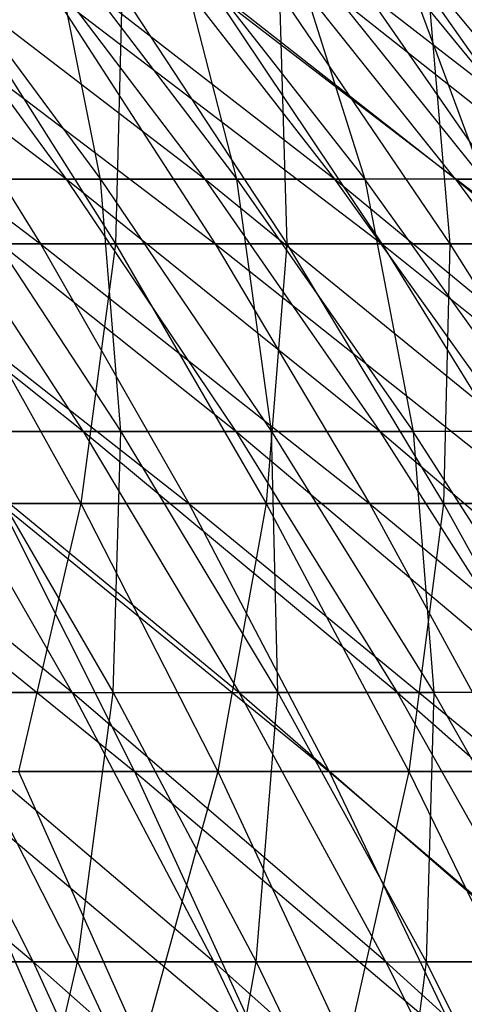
# Model space of a CAD drawing. Extents: x -125 to 125, y -143 to 0.
# Tile 343 of 406: x 33.09 to 36.46, y -50.39 to -42.92. Entities that reach past the tile are written whole.
import ezdxf

# ---------------------------------------------------------------- set-up
doc = ezdxf.new("R2010")
doc.units = 0
doc.header["$LTSCALE"] = 25.4
doc.layers.get('0').update_dxf_attribs({"linetype": 'CONTINUOUS'})

# ---------------------------------------------------------------- blocks, each defined once
blk = doc.blocks.new('NL2500027000_STL_3')
at = {"color": 0}
for p, q in [((33.4448, -44.1335, 24.7945), (31.0266, -42.2896, 25.1711)), ((33.4448, -44.1335, 24.7945), (31.0266, -42.2896, 25.1711)), ((34.4945, -44.1335, 23.312), (32.095, -42.2896, 23.7937)), ((32.095, -42.2896, 23.7937), (33.4448, -44.1335, 24.7945)), ((32.095, -42.2896, 23.7937), (33.4448, -44.1335, 24.7945)), ((34.4945, -44.1335, 23.312), (32.095, -42.2896, 23.7937)), ((32.3436, -42.2896, -23.4546), (33.7039, -44.1335, -24.4411)), ((32.3436, -42.2896, -23.4546), (33.7039, -44.1335, -24.4411)), ((35.4785, -44.1335, 21.7852), (33.1023, -42.2896, 22.3711)), ((33.1023, -42.2896, 22.3711), (34.4945, -44.1335, 23.312)), ((33.1023, -42.2896, 22.3711), (34.4945, -44.1335, 23.312)), ((35.4785, -44.1335, 21.7852), (33.1023, -42.2896, 22.3711)), ((33.7039, -44.1335, -24.4411), (33.3359, -42.2896, -22.0215)), ((33.3359, -42.2896, -22.0215), (34.738, -44.1335, -22.9476)), ((33.3359, -42.2896, -22.0215), (34.738, -44.1335, -22.9476)), ((33.7039, -44.1335, -24.4411), (33.3359, -42.2896, -22.0215)), ((36.395, -44.1335, 20.2169), (34.0466, -42.2896, 20.9059)), ((34.0466, -42.2896, 20.9059), (35.4785, -44.1335, 21.7852)), ((34.0466, -42.2896, 20.9059), (35.4785, -44.1335, 21.7852)), ((36.395, -44.1335, 20.2169), (34.0466, -42.2896, 20.9059)), ((34.738, -44.1335, -22.9476), (34.2648, -42.2896, -20.5464)), ((34.2648, -42.2896, -20.5464), (35.7059, -44.1335, -21.4106)), ((34.2648, -42.2896, -20.5464), (35.7059, -44.1335, -21.4106)), ((34.738, -44.1335, -22.9476), (34.2648, -42.2896, -20.5464)), ((36.395, -44.1335, 20.2169), (34.9261, -42.2896, 19.4009)), ((34.9261, -42.2896, 19.4009), (37.2422, -44.1335, 18.6101)), ((36.395, -44.1335, 20.2169), (34.9261, -42.2896, 19.4009)), ((34.9261, -42.2896, 19.4009), (37.2422, -44.1335, 18.6101)), ((36.6058, -44.1335, -19.8327), (35.1284, -42.2896, -19.0323)), ((35.1284, -42.2896, -19.0323), (35.7059, -44.1335, -21.4106)), ((36.6058, -44.1335, -19.8327), (35.1284, -42.2896, -19.0323)), ((35.1284, -42.2896, -19.0323), (35.7059, -44.1335, -21.4106)), ((35.7391, -42.2896, 17.859), (37.2422, -44.1335, 18.6101)), ((35.7391, -42.2896, 17.859), (37.2422, -44.1335, 18.6101)), ((36.6058, -44.1335, -19.8327), (35.9251, -42.2896, -17.4819)), ((35.9251, -42.2896, -17.4819), (37.436, -44.1335, -18.2171)), ((35.9251, -42.2896, -17.4819), (37.436, -44.1335, -18.2171)), ((36.6058, -44.1335, -19.8327), (35.9251, -42.2896, -17.4819)), ((30.7341, -42.7201, 32.2935), (33.2497, -44.6224, 32.1102)), ((30.7341, -42.7201, 32.2935), (33.2497, -44.6224, 32.1102)), ((32.0681, -42.7201, 30.9691), (34.5738, -44.6224, 30.68)), ((32.0681, -42.7201, 30.9691), (34.5738, -44.6224, 30.68)), ((32.0681, -42.7201, 30.9691), (33.2497, -44.6224, 32.1102)), ((32.0681, -42.7201, 30.9691), (33.2497, -44.6224, 32.1102)), ((32.6157, -42.7201, -30.3919), (33.8174, -44.6224, -31.5117)), ((32.6157, -42.7201, -30.3919), (33.8174, -44.6224, -31.5117)), ((33.3452, -42.7201, 29.5897), (35.8364, -44.6224, 29.1952)), ((33.3452, -42.7201, 29.5897), (35.8364, -44.6224, 29.1952)), ((33.3452, -42.7201, 29.5897), (34.5738, -44.6224, 30.68)), ((33.3452, -42.7201, 29.5897), (34.5738, -44.6224, 30.68)), ((33.8679, -42.7201, -28.9899), (33.8174, -44.6224, -31.5117)), ((33.8679, -42.7201, -28.9899), (33.8174, -44.6224, -31.5117)), ((33.8679, -42.7201, -28.9899), (35.1158, -44.6224, -30.0581)), ((33.8679, -42.7201, -28.9899), (35.1158, -44.6224, -30.0581)), ((34.5629, -42.7201, 28.1577), (37.0353, -44.6224, 27.6585)), ((34.5629, -42.7201, 28.1577), (37.0353, -44.6224, 27.6585)), ((34.5629, -42.7201, 28.1577), (35.8364, -44.6224, 29.1952)), ((34.5629, -42.7201, 28.1577), (35.8364, -44.6224, 29.1952)), ((35.0599, -42.7201, -27.5364), (35.1158, -44.6224, -30.0581)), ((35.0599, -42.7201, -27.5364), (35.1158, -44.6224, -30.0581)), ((35.0599, -42.7201, -27.5364), (36.3517, -44.6224, -28.551)), ((35.0599, -42.7201, -27.5364), (36.3517, -44.6224, -28.551)), ((35.7192, -42.7201, 26.6756), (38.1684, -44.6224, 26.0726)), ((35.7192, -42.7201, 26.6756), (38.1684, -44.6224, 26.0726)), ((35.7192, -42.7201, 26.6756), (37.0353, -44.6224, 27.6585)), ((35.7192, -42.7201, 26.6756), (37.0353, -44.6224, 27.6585)), ((36.1896, -42.7201, -26.0339), (36.3517, -44.6224, -28.551)), ((36.1896, -42.7201, -26.0339), (36.3517, -44.6224, -28.551)), ((36.1896, -42.7201, -26.0339), (37.523, -44.6224, -26.9932)), ((36.1896, -42.7201, -26.0339), (37.523, -44.6224, -26.9932)), ((33.5747, -46.0467, 27.2383), (31.1566, -44.1335, 27.615)), ((33.5747, -46.0467, 27.2383), (31.1566, -44.1335, 27.615)), ((33.4448, -44.1335, 24.7945), (32.3315, -44.1335, 26.2297)), ((33.4448, -44.1335, 24.7945), (32.3315, -44.1335, 26.2297)), ((34.7308, -46.0467, 25.7478), (32.3315, -44.1335, 26.2297)), ((32.3315, -44.1335, 26.2297), (33.5747, -46.0467, 27.2383)), ((32.3315, -44.1335, 26.2297), (33.5747, -46.0467, 27.2383)), ((34.7308, -46.0467, 25.7478), (32.3315, -44.1335, 26.2297)), ((32.6058, -44.1335, -25.8879), (33.7039, -44.1335, -24.4411)), ((32.6058, -44.1335, -25.8879), (33.7039, -44.1335, -24.4411)), ((32.6058, -44.1335, -25.8879), (33.8595, -46.0467, -26.8834)), ((32.6058, -44.1335, -25.8879), (33.8595, -46.0467, -26.8834)), ((34.4945, -44.1335, 23.312), (33.4448, -44.1335, 24.7945)), ((34.4945, -44.1335, 23.312), (33.4448, -44.1335, 24.7945)), ((35.8209, -46.0467, 24.2084), (33.4448, -44.1335, 24.7945)), ((33.4448, -44.1335, 24.7945), (34.7308, -46.0467, 25.7478)), ((33.4448, -44.1335, 24.7945), (34.7308, -46.0467, 25.7478)), ((35.8209, -46.0467, 24.2084), (33.4448, -44.1335, 24.7945)), ((33.8595, -46.0467, -26.8834), (33.7039, -44.1335, -24.4411)), ((33.7039, -44.1335, -24.4411), (34.738, -44.1335, -22.9476)), ((33.7039, -44.1335, -24.4411), (34.738, -44.1335, -22.9476)), ((33.7039, -44.1335, -24.4411), (34.9999, -46.0467, -25.3809)), ((33.7039, -44.1335, -24.4411), (34.9999, -46.0467, -25.3809)), ((33.8595, -46.0467, -26.8834), (33.7039, -44.1335, -24.4411)), ((35.4785, -44.1335, 21.7852), (34.4945, -44.1335, 23.312)), ((35.4785, -44.1335, 21.7852), (34.4945, -44.1335, 23.312)), ((36.8428, -46.0467, 22.6229), (34.4945, -44.1335, 23.312)), ((34.4945, -44.1335, 23.312), (35.8209, -46.0467, 24.2084)), ((34.4945, -44.1335, 23.312), (35.8209, -46.0467, 24.2084)), ((36.8428, -46.0467, 22.6229), (34.4945, -44.1335, 23.312)), ((34.9999, -46.0467, -25.3809), (34.738, -44.1335, -22.9476)), ((34.738, -44.1335, -22.9476), (35.7059, -44.1335, -21.4106)), ((34.738, -44.1335, -22.9476), (35.7059, -44.1335, -21.4106)), ((34.738, -44.1335, -22.9476), (36.0737, -46.0467, -23.83)), ((34.738, -44.1335, -22.9476), (36.0737, -46.0467, -23.83)), ((34.9999, -46.0467, -25.3809), (34.738, -44.1335, -22.9476)), ((36.395, -44.1335, 20.2169), (35.4785, -44.1335, 21.7852)), ((36.395, -44.1335, 20.2169), (35.4785, -44.1335, 21.7852)), ((37.7945, -46.0467, 20.9943), (35.4785, -44.1335, 21.7852)), ((35.4785, -44.1335, 21.7852), (36.8428, -46.0467, 22.6229)), ((35.4785, -44.1335, 21.7852), (36.8428, -46.0467, 22.6229)), ((37.7945, -46.0467, 20.9943), (35.4785, -44.1335, 21.7852)), ((37.0788, -46.0467, -22.2338), (35.7059, -44.1335, -21.4106)), ((35.7059, -44.1335, -21.4106), (36.0737, -46.0467, -23.83)), ((37.0788, -46.0467, -22.2338), (35.7059, -44.1335, -21.4106)), ((36.6058, -44.1335, -19.8327), (35.7059, -44.1335, -21.4106)), ((36.6058, -44.1335, -19.8327), (35.7059, -44.1335, -21.4106)), ((35.7059, -44.1335, -21.4106), (36.0737, -46.0467, -23.83)), ((38.6743, -46.0467, 19.3257), (36.395, -44.1335, 20.2169)), ((36.395, -44.1335, 20.2169), (37.2422, -44.1335, 18.6101)), ((36.395, -44.1335, 20.2169), (37.2422, -44.1335, 18.6101)), ((36.395, -44.1335, 20.2169), (37.7945, -46.0467, 20.9943)), ((36.395, -44.1335, 20.2169), (37.7945, -46.0467, 20.9943)), ((38.6743, -46.0467, 19.3257), (36.395, -44.1335, 20.2169)), ((31.8665, -44.6224, 33.4833), (33.2497, -44.6224, 32.1102)), ((31.8665, -44.6224, 33.4833), (33.2497, -44.6224, 32.1102)), ((31.8665, -44.6224, 33.4833), (34.3729, -46.5917, 33.1949)), ((31.8665, -44.6224, 33.4833), (34.3729, -46.5917, 33.1949)), ((33.8174, -44.6224, -31.5117), (32.4589, -44.6224, -32.9093)), ((32.4589, -44.6224, -32.9093), (33.5555, -46.5917, -34.0211)), ((32.4589, -44.6224, -32.9093), (33.5555, -46.5917, -34.0211)), ((33.8174, -44.6224, -31.5117), (32.4589, -44.6224, -32.9093)), ((33.2497, -44.6224, 32.1102), (34.5738, -44.6224, 30.68)), ((33.2497, -44.6224, 32.1102), (34.5738, -44.6224, 30.68)), ((33.2497, -44.6224, 32.1102), (35.7418, -46.5917, 31.7164)), ((33.2497, -44.6224, 32.1102), (35.7418, -46.5917, 31.7164)), ((33.2497, -44.6224, 32.1102), (34.3729, -46.5917, 33.1949)), ((33.2497, -44.6224, 32.1102), (34.3729, -46.5917, 33.1949)), ((33.8174, -44.6224, -31.5117), (33.5555, -46.5917, -34.0211)), ((33.8174, -44.6224, -31.5117), (33.5555, -46.5917, -34.0211)), ((35.1158, -44.6224, -30.0581), (33.8174, -44.6224, -31.5117)), ((33.8174, -44.6224, -31.5117), (34.9598, -46.5917, -32.5762)), ((33.8174, -44.6224, -31.5117), (34.9598, -46.5917, -32.5762)), ((35.1158, -44.6224, -30.0581), (33.8174, -44.6224, -31.5117)), ((34.5738, -44.6224, 30.68), (35.8364, -44.6224, 29.1952)), ((34.5738, -44.6224, 30.68), (35.8364, -44.6224, 29.1952)), ((34.5738, -44.6224, 30.68), (37.047, -46.5917, 30.1814)), ((34.5738, -44.6224, 30.68), (37.047, -46.5917, 30.1814)), ((34.5738, -44.6224, 30.68), (35.7418, -46.5917, 31.7164)), ((34.5738, -44.6224, 30.68), (35.7418, -46.5917, 31.7164)), ((35.1158, -44.6224, -30.0581), (34.9598, -46.5917, -32.5762)), ((35.1158, -44.6224, -30.0581), (34.9598, -46.5917, -32.5762)), ((36.3517, -44.6224, -28.551), (35.1158, -44.6224, -30.0581)), ((35.1158, -44.6224, -30.0581), (36.3021, -46.5917, -31.0735)), ((35.1158, -44.6224, -30.0581), (36.3021, -46.5917, -31.0735)), ((36.3517, -44.6224, -28.551), (35.1158, -44.6224, -30.0581)), ((35.8364, -44.6224, 29.1952), (37.0353, -44.6224, 27.6585)), ((35.8364, -44.6224, 29.1952), (37.0353, -44.6224, 27.6585)), ((35.8364, -44.6224, 29.1952), (38.2864, -46.5917, 28.5928)), ((35.8364, -44.6224, 29.1952), (38.2864, -46.5917, 28.5928)), ((35.8364, -44.6224, 29.1952), (37.047, -46.5917, 30.1814)), ((35.8364, -44.6224, 29.1952), (37.047, -46.5917, 30.1814)), ((36.3517, -44.6224, -28.551), (36.3021, -46.5917, -31.0735)), ((36.3517, -44.6224, -28.551), (36.3021, -46.5917, -31.0735)), ((37.523, -44.6224, -26.9932), (36.3517, -44.6224, -28.551)), ((36.3517, -44.6224, -28.551), (37.5797, -46.5917, -29.5155)), ((36.3517, -44.6224, -28.551), (37.5797, -46.5917, -29.5155)), ((37.523, -44.6224, -26.9932), (36.3517, -44.6224, -28.551)), ((33.491, -48.0259, 29.6841), (31.0729, -46.0467, 30.0609)), ((33.491, -48.0259, 29.6841), (31.0729, -46.0467, 30.0609)), ((33.491, -48.0259, 29.6841), (32.3546, -46.0467, 28.6769)), ((32.3546, -46.0467, 28.6769), (34.754, -48.0259, 28.195)), ((33.491, -48.0259, 29.6841), (32.3546, -46.0467, 28.6769)), ((33.5747, -46.0467, 27.2383), (32.3546, -46.0467, 28.6769)), ((33.5747, -46.0467, 27.2383), (32.3546, -46.0467, 28.6769)), ((32.3546, -46.0467, 28.6769), (34.754, -48.0259, 28.195)), ((32.6546, -46.0467, -28.3347), (33.8595, -46.0467, -26.8834)), ((32.6546, -46.0467, -28.3347), (33.8595, -46.0467, -26.8834)), ((32.6546, -46.0467, -28.3347), (33.8016, -48.0259, -29.33)), ((32.6546, -46.0467, -28.3347), (33.8016, -48.0259, -29.33)), ((34.7308, -46.0467, 25.7478), (33.5747, -46.0467, 27.2383)), ((34.7308, -46.0467, 25.7478), (33.5747, -46.0467, 27.2383)), ((35.9507, -48.0259, 26.6522), (33.5747, -46.0467, 27.2383)), ((33.5747, -46.0467, 27.2383), (34.754, -48.0259, 28.195)), ((33.5747, -46.0467, 27.2383), (34.754, -48.0259, 28.195)), ((35.9507, -48.0259, 26.6522), (33.5747, -46.0467, 27.2383)), ((33.8016, -48.0259, -29.33), (33.8595, -46.0467, -26.8834)), ((33.8016, -48.0259, -29.33), (33.8595, -46.0467, -26.8834)), ((33.8595, -46.0467, -26.8834), (34.9999, -46.0467, -25.3809)), ((33.8595, -46.0467, -26.8834), (34.9999, -46.0467, -25.3809)), ((33.8595, -46.0467, -26.8834), (35.0488, -48.0259, -27.8276)), ((33.8595, -46.0467, -26.8834), (35.0488, -48.0259, -27.8276)), ((35.8209, -46.0467, 24.2084), (34.7308, -46.0467, 25.7478)), ((35.8209, -46.0467, 24.2084), (34.7308, -46.0467, 25.7478)), ((37.0791, -48.0259, 25.0587), (34.7308, -46.0467, 25.7478)), ((34.7308, -46.0467, 25.7478), (35.9507, -48.0259, 26.6522)), ((34.7308, -46.0467, 25.7478), (35.9507, -48.0259, 26.6522)), ((37.0791, -48.0259, 25.0587), (34.7308, -46.0467, 25.7478)), ((35.0488, -48.0259, -27.8276), (34.9999, -46.0467, -25.3809)), ((34.9999, -46.0467, -25.3809), (36.0737, -46.0467, -23.83)), ((34.9999, -46.0467, -25.3809), (36.0737, -46.0467, -23.83)), ((34.9999, -46.0467, -25.3809), (36.2293, -48.0259, -26.2724)), ((34.9999, -46.0467, -25.3809), (36.2293, -48.0259, -26.2724)), ((35.0488, -48.0259, -27.8276), (34.9999, -46.0467, -25.3809)), ((36.8428, -46.0467, 22.6229), (35.8209, -46.0467, 24.2084)), ((36.8428, -46.0467, 22.6229), (35.8209, -46.0467, 24.2084)), ((38.1368, -48.0259, 23.4175), (35.8209, -46.0467, 24.2084)), ((35.8209, -46.0467, 24.2084), (37.0791, -48.0259, 25.0587)), ((35.8209, -46.0467, 24.2084), (37.0791, -48.0259, 25.0587)), ((38.1368, -48.0259, 23.4175), (35.8209, -46.0467, 24.2084)), ((37.3408, -48.0259, -24.667), (36.0737, -46.0467, -23.83)), ((36.0737, -46.0467, -23.83), (36.2293, -48.0259, -26.2724)), ((37.3408, -48.0259, -24.667), (36.0737, -46.0467, -23.83)), ((37.0788, -46.0467, -22.2338), (36.0737, -46.0467, -23.83)), ((37.0788, -46.0467, -22.2338), (36.0737, -46.0467, -23.83)), ((36.0737, -46.0467, -23.83), (36.2293, -48.0259, -26.2724)), ((31.4545, -46.5917, 35.9725), (33.9617, -48.6248, 35.6849)), ((31.4545, -46.5917, 35.9725), (33.9617, -48.6248, 35.6849)), ((33.5555, -46.5917, -34.0211), (32.0914, -46.5917, -35.4054)), ((33.5555, -46.5917, -34.0211), (32.0914, -46.5917, -35.4054)), ((32.943, -46.5917, 34.6145), (34.3729, -46.5917, 33.1949)), ((32.943, -46.5917, 34.6145), (34.3729, -46.5917, 33.1949)), ((32.943, -46.5917, 34.6145), (35.4358, -48.6248, 34.2214)), ((32.943, -46.5917, 34.6145), (35.4358, -48.6248, 34.2214)), ((32.943, -46.5917, 34.6145), (33.9617, -48.6248, 35.6849)), ((32.943, -46.5917, 34.6145), (33.9617, -48.6248, 35.6849)), ((33.5555, -46.5917, -34.0211), (33.0838, -48.6248, -36.5003)), ((33.5555, -46.5917, -34.0211), (33.0838, -48.6248, -36.5003)), ((34.9598, -46.5917, -32.5762), (33.5555, -46.5917, -34.0211)), ((33.5555, -46.5917, -34.0211), (34.5931, -48.6248, -35.0731)), ((33.5555, -46.5917, -34.0211), (34.5931, -48.6248, -35.0731)), ((34.9598, -46.5917, -32.5762), (33.5555, -46.5917, -34.0211)), ((34.3729, -46.5917, 33.1949), (35.7418, -46.5917, 31.7164)), ((34.3729, -46.5917, 33.1949), (35.7418, -46.5917, 31.7164)), ((34.3729, -46.5917, 33.1949), (36.847, -48.6248, 32.6972)), ((34.3729, -46.5917, 33.1949), (36.847, -48.6248, 32.6972)), ((34.3729, -46.5917, 33.1949), (35.4358, -48.6248, 34.2214)), ((34.3729, -46.5917, 33.1949), (35.4358, -48.6248, 34.2214)), ((34.9598, -46.5917, -32.5762), (34.5931, -48.6248, -35.0731)), ((34.9598, -46.5917, -32.5762), (34.5931, -48.6248, -35.0731)), ((36.3021, -46.5917, -31.0735), (34.9598, -46.5917, -32.5762)), ((34.9598, -46.5917, -32.5762), (36.0409, -48.6248, -33.5836)), ((34.9598, -46.5917, -32.5762), (36.0409, -48.6248, -33.5836)), ((36.3021, -46.5917, -31.0735), (34.9598, -46.5917, -32.5762)), ((35.7418, -46.5917, 31.7164), (37.047, -46.5917, 30.1814)), ((35.7418, -46.5917, 31.7164), (37.047, -46.5917, 30.1814)), ((35.7418, -46.5917, 31.7164), (38.1926, -48.6248, 31.1147)), ((35.7418, -46.5917, 31.7164), (38.1926, -48.6248, 31.1147)), ((35.7418, -46.5917, 31.7164), (36.847, -48.6248, 32.6972)), ((35.7418, -46.5917, 31.7164), (36.847, -48.6248, 32.6972)), ((36.3021, -46.5917, -31.0735), (36.0409, -48.6248, -33.5836)), ((36.3021, -46.5917, -31.0735), (36.0409, -48.6248, -33.5836)), ((37.5797, -46.5917, -29.5155), (36.3021, -46.5917, -31.0735)), ((36.3021, -46.5917, -31.0735), (37.4246, -48.6248, -32.0344)), ((36.3021, -46.5917, -31.0735), (37.4246, -48.6248, -32.0344)), ((37.5797, -46.5917, -29.5155), (36.3021, -46.5917, -31.0735)), ((33.1947, -50.0675, 32.1135), (30.7765, -48.0259, 32.4901)), ((33.1947, -50.0675, 32.1135), (30.7765, -48.0259, 32.4901)), ((33.491, -48.0259, 29.6841), (32.1644, -48.0259, 31.1167)), ((33.491, -48.0259, 29.6841), (32.1644, -48.0259, 31.1167)), ((34.5638, -50.0675, 30.635), (32.1644, -48.0259, 31.1167)), ((32.1644, -48.0259, 31.1167), (33.1947, -50.0675, 32.1135)), ((32.1644, -48.0259, 31.1167), (33.1947, -50.0675, 32.1135)), ((34.5638, -50.0675, 30.635), (32.1644, -48.0259, 31.1167)), ((32.4901, -48.0259, -30.7765), (33.8016, -48.0259, -29.33)), ((32.4901, -48.0259, -30.7765), (33.8016, -48.0259, -29.33)), ((32.4901, -48.0259, -30.7765), (33.5308, -50.0675, -31.7623)), ((32.4901, -48.0259, -30.7765), (33.5308, -50.0675, -31.7623)), ((35.8672, -50.0675, 29.0982), (33.491, -48.0259, 29.6841)), ((33.491, -48.0259, 29.6841), (34.754, -48.0259, 28.195)), ((33.491, -48.0259, 29.6841), (34.754, -48.0259, 28.195)), ((33.491, -48.0259, 29.6841), (34.5638, -50.0675, 30.635)), ((33.491, -48.0259, 29.6841), (34.5638, -50.0675, 30.635)), ((35.8672, -50.0675, 29.0982), (33.491, -48.0259, 29.6841)), ((33.5308, -50.0675, -31.7623), (33.8016, -48.0259, -29.33)), ((33.5308, -50.0675, -31.7623), (33.8016, -48.0259, -29.33)), ((33.8016, -48.0259, -29.33), (35.0488, -48.0259, -27.8276)), ((33.8016, -48.0259, -29.33), (35.0488, -48.0259, -27.8276)), ((33.8016, -48.0259, -29.33), (34.8844, -50.0675, -30.2695)), ((33.8016, -48.0259, -29.33), (34.8844, -50.0675, -30.2695)), ((35.8672, -50.0675, 29.0982), (34.754, -48.0259, 28.195)), ((34.754, -48.0259, 28.195), (37.1023, -50.0675, 27.506)), ((35.8672, -50.0675, 29.0982), (34.754, -48.0259, 28.195)), ((35.9507, -48.0259, 26.6522), (34.754, -48.0259, 28.195)), ((35.9507, -48.0259, 26.6522), (34.754, -48.0259, 28.195)), ((34.754, -48.0259, 28.195), (37.1023, -50.0675, 27.506)), ((34.8844, -50.0675, -30.2695), (35.0488, -48.0259, -27.8276)), ((34.8844, -50.0675, -30.2695), (35.0488, -48.0259, -27.8276)), ((35.0488, -48.0259, -27.8276), (36.2293, -48.0259, -26.2724)), ((35.0488, -48.0259, -27.8276), (36.2293, -48.0259, -26.2724)), ((35.0488, -48.0259, -27.8276), (36.1715, -50.0675, -28.719)), ((35.0488, -48.0259, -27.8276), (36.1715, -50.0675, -28.719)), ((37.0791, -48.0259, 25.0587), (35.9507, -48.0259, 26.6522)), ((37.0791, -48.0259, 25.0587), (35.9507, -48.0259, 26.6522)), ((38.2668, -50.0675, 25.8614), (35.9507, -48.0259, 26.6522)), ((35.9507, -48.0259, 26.6522), (37.1023, -50.0675, 27.506)), ((35.9507, -48.0259, 26.6522), (37.1023, -50.0675, 27.506)), ((38.2668, -50.0675, 25.8614), (35.9507, -48.0259, 26.6522)), ((36.2293, -48.0259, -26.2724), (36.1715, -50.0675, -28.719)), ((36.2293, -48.0259, -26.2724), (36.1715, -50.0675, -28.719)), ((37.3898, -50.0675, -27.1139), (36.2293, -48.0259, -26.2724)), ((37.3898, -50.0675, -27.1139), (36.2293, -48.0259, -26.2724)), ((37.3408, -48.0259, -24.667), (36.2293, -48.0259, -26.2724)), ((37.3408, -48.0259, -24.667), (36.2293, -48.0259, -26.2724)), ((32.4271, -48.6248, 37.0848), (33.9617, -48.6248, 35.6849)), ((32.4271, -48.6248, 37.0848), (33.9617, -48.6248, 35.6849)), ((32.4271, -48.6248, 37.0848), (34.9208, -50.7179, 36.6926)), ((32.4271, -48.6248, 37.0848), (34.9208, -50.7179, 36.6926)), ((32.4271, -48.6248, 37.0848), (33.3429, -50.7179, 38.1322)), ((32.4271, -48.6248, 37.0848), (33.3429, -50.7179, 38.1322)), ((34.5931, -48.6248, -35.0731), (33.0838, -48.6248, -36.5003)), ((33.0838, -48.6248, -36.5003), (34.0181, -50.7179, -37.5311)), ((33.0838, -48.6248, -36.5003), (34.0181, -50.7179, -37.5311)), ((34.5931, -48.6248, -35.0731), (33.0838, -48.6248, -36.5003)), ((33.9617, -48.6248, 35.6849), (35.4358, -48.6248, 34.2214)), ((33.9617, -48.6248, 35.6849), (35.4358, -48.6248, 34.2214)), ((33.9617, -48.6248, 35.6849), (36.4366, -50.7179, 35.1879)), ((33.9617, -48.6248, 35.6849), (36.4366, -50.7179, 35.1879)), ((33.9617, -48.6248, 35.6849), (34.9208, -50.7179, 36.6926)), ((33.9617, -48.6248, 35.6849), (34.9208, -50.7179, 36.6926)), ((34.5931, -48.6248, -35.0731), (34.0181, -50.7179, -37.5311)), ((34.5931, -48.6248, -35.0731), (34.0181, -50.7179, -37.5311)), ((36.0409, -48.6248, -33.5836), (34.5931, -48.6248, -35.0731)), ((34.5931, -48.6248, -35.0731), (35.57, -50.7179, -36.0636)), ((34.5931, -48.6248, -35.0731), (35.57, -50.7179, -36.0636)), ((36.0409, -48.6248, -33.5836), (34.5931, -48.6248, -35.0731)), ((35.4358, -48.6248, 34.2214), (36.847, -48.6248, 32.6972)), ((35.4358, -48.6248, 34.2214), (36.847, -48.6248, 32.6972)), ((35.4358, -48.6248, 34.2214), (37.8876, -50.7179, 33.6206)), ((35.4358, -48.6248, 34.2214), (37.8876, -50.7179, 33.6206)), ((35.4358, -48.6248, 34.2214), (36.4366, -50.7179, 35.1879)), ((35.4358, -48.6248, 34.2214), (36.4366, -50.7179, 35.1879)), ((36.0409, -48.6248, -33.5836), (35.57, -50.7179, -36.0636)), ((36.0409, -48.6248, -33.5836), (35.57, -50.7179, -36.0636)), ((37.4246, -48.6248, -32.0344), (36.0409, -48.6248, -33.5836)), ((36.0409, -48.6248, -33.5836), (37.0587, -50.7179, -34.532)), ((36.0409, -48.6248, -33.5836), (37.0587, -50.7179, -34.532)), ((37.4246, -48.6248, -32.0344), (36.0409, -48.6248, -33.5836)), ((33.1947, -50.0675, 32.1135), (31.7623, -50.0675, 33.5308)), ((33.1947, -50.0675, 32.1135), (31.7623, -50.0675, 33.5308)), ((32.1135, -50.0675, -33.1947), (33.5308, -50.0675, -31.7623)), ((32.1135, -50.0675, -33.1947), (33.5308, -50.0675, -31.7623)), ((33.0493, -52.1679, -34.162), (33.5308, -50.0675, -31.7623)), ((33.0493, -52.1679, -34.162), (33.5308, -50.0675, -31.7623)), ((34.5638, -50.0675, 30.635), (33.1947, -50.0675, 32.1135)), ((34.5638, -50.0675, 30.635), (33.1947, -50.0675, 32.1135)), ((35.5711, -52.1679, 31.5277), (33.1947, -50.0675, 32.1135)), ((33.1947, -50.0675, 32.1135), (34.162, -52.1679, 33.0493)), ((33.1947, -50.0675, 32.1135), (34.162, -52.1679, 33.0493)), ((35.5711, -52.1679, 31.5277), (33.1947, -50.0675, 32.1135)), ((33.5308, -50.0675, -31.7623), (34.8844, -50.0675, -30.2695)), ((33.5308, -50.0675, -31.7623), (34.8844, -50.0675, -30.2695)), ((33.5308, -50.0675, -31.7623), (34.508, -52.1679, -32.6879)), ((33.5308, -50.0675, -31.7623), (34.508, -52.1679, -32.6879)), ((34.508, -52.1679, -32.6879), (34.8844, -50.0675, -30.2695)), ((34.508, -52.1679, -32.6879), (34.8844, -50.0675, -30.2695)), ((35.8672, -50.0675, 29.0982), (34.5638, -50.0675, 30.635)), ((35.8672, -50.0675, 29.0982), (34.5638, -50.0675, 30.635)), ((36.9125, -52.1679, 29.9461), (34.5638, -50.0675, 30.635)), ((34.5638, -50.0675, 30.635), (35.5711, -52.1679, 31.5277)), ((34.5638, -50.0675, 30.635), (35.5711, -52.1679, 31.5277)), ((36.9125, -52.1679, 29.9461), (34.5638, -50.0675, 30.635)), ((34.8844, -50.0675, -30.2695), (36.1715, -50.0675, -28.719)), ((34.8844, -50.0675, -30.2695), (36.1715, -50.0675, -28.719)), ((34.8844, -50.0675, -30.2695), (35.901, -52.1679, -31.1516)), ((34.8844, -50.0675, -30.2695), (35.901, -52.1679, -31.1516)), ((38.1836, -52.1679, 28.3075), (35.8672, -50.0675, 29.0982)), ((35.8672, -50.0675, 29.0982), (37.1023, -50.0675, 27.506)), ((35.8672, -50.0675, 29.0982), (37.1023, -50.0675, 27.506)), ((35.8672, -50.0675, 29.0982), (36.9125, -52.1679, 29.9461)), ((35.8672, -50.0675, 29.0982), (36.9125, -52.1679, 29.9461)), ((38.1836, -52.1679, 28.3075), (35.8672, -50.0675, 29.0982)), ((36.1715, -50.0675, -28.719), (35.901, -52.1679, -31.1516)), ((36.1715, -50.0675, -28.719), (35.901, -52.1679, -31.1516)), ((37.2256, -52.1679, -29.556), (36.1715, -50.0675, -28.719)), ((37.2256, -52.1679, -29.556), (36.1715, -50.0675, -28.719)), ((37.3898, -50.0675, -27.1139), (36.1715, -50.0675, -28.719)), ((37.3898, -50.0675, -27.1139), (36.1715, -50.0675, -28.719))]:
    blk.add_line(p, q, dxfattribs=at)

msp = doc.modelspace()

# ---------------------------------------------------------------- block references
at = {"color": 253}
msp.add_blockref('NL2500027000_STL_3', (0, 0), dxfattribs=at)

doc.saveas('drawing.dxf')
